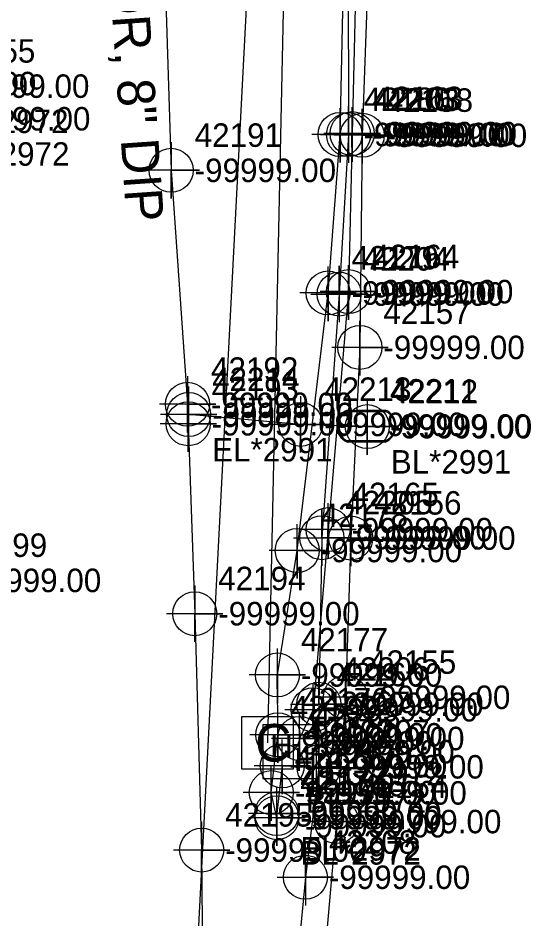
# Model space of a CAD drawing. Extents: x 2083698 to 2094313, y 743246 to 752873.
# Drawn here: x 2093755.8 to 2093810.5, y 746393.7 to 746489.7 of the extents above; entities that cross this region are included whole.
import ezdxf

# ---------------------------------------------------------------- set-up
doc = ezdxf.new("R2010")
doc.units = 0
for name, color, linetype in [('COGO Default Chain', 7, 'Continuous'), ('COGO Default Curve', 7, 'Continuous'), ('COGO Default Point Number', 7, 'Continuous'), ('Default Symbol Cogo Comment', 7, 'Continuous'), ('Exist Guardrail', 7, 'Continuous'), ('Exist Property Iron Pin CELL', 7, 'Continuous'), ('Exist Property Iron Pin Cogo Elevation', 7, 'Continuous'), ('Exist Property Iron Pin Cogo Number', 7, 'Continuous'), ('Exist Property Line', 7, 'Continuous'), ('Exist Right of Way Line', 7, 'Continuous'), ('Exist Right of Way Line Leader', 7, 'Continuous'), ('Exist Right of Way Line Text', 7, 'Continuous'), ('Exist Right of Way Width CELL', 7, 'Continuous'), ('Exist Utilities Gas UG Line SUE LOS B', 7, 'Continuous'), ('Exist Utilities Other Pole CELL', 7, 'Continuous'), ('Exist Utilities Power Joint Use Telephone Cogo Elevation', 7, 'Continuous'), ('Exist Utilities Power Joint Use Telephone Cogo Number', 7, 'Continuous'), ('Exist Utilities Telephone UG Cable SUE LOS C', 7, 'Continuous'), ('Exist Utilities Telephone UG Conduit SUE LOS B', 7, 'Continuous'), ('Exist Utilities TV Pedestal CELL', 7, 'Continuous'), ('Exist Utilities TV Pedestal Cogo Elevation', 7, 'Continuous'), ('Exist Utilities TV Pedestal Cogo Number', 7, 'Continuous'), ('Exist Utilities TV UG Cable SUE LOS C', 7, 'Continuous'), ('Exist Utilities Water UG Line SUE LOS B', 7, 'Continuous'), ('Exist Utilities Water UG Line SUE LOS B Text', 7, 'Continuous'), ('Old_Level_20', 7, 'Continuous'), ('Scratch_Level_2', 7, 'Continuous'), ('Scratch_Level_3', 7, 'Continuous')]:
    doc.layers.add(name, color=color, linetype=linetype)

msp = doc.modelspace()

# ---------------------------------------------------------------- linework, layer by layer
at = {"layer": 'COGO Default Curve'}
for points in [[(2093788.035, 746477.272), (2093794.035, 746477.272), (2093791.035, 746477.272), (2093791.035, 746480.272), (2093791.035, 746474.272)], [(2093787.025, 746460.287), (2093793.025, 746460.287), (2093790.025, 746460.287), (2093790.025, 746463.287), (2093790.025, 746457.287)], [(2093785.182, 746434.331), (2093791.182, 746434.331), (2093788.182, 746434.331), (2093788.182, 746437.331), (2093788.182, 746431.331)], [(2093784.868, 746416.593), (2093790.868, 746416.593), (2093787.868, 746416.593), (2093787.868, 746419.593), (2093787.868, 746413.593)], [(2093784.878, 746409.928), (2093790.878, 746409.928), (2093787.878, 746409.928), (2093787.878, 746412.928), (2093787.878, 746406.928)], [(2093783.433, 746398.166), (2093789.433, 746398.166), (2093786.433, 746398.166), (2093786.433, 746401.166), (2093786.433, 746395.166)]]:
    msp.add_lwpolyline(points, dxfattribs=at)
for centre in [(2093791.035, 746477.272), (2093790.025, 746460.287), (2093788.182, 746434.331), (2093787.868, 746416.593), (2093787.878, 746409.928), (2093786.433, 746398.166)]:
    msp.add_circle(centre, 2.344, dxfattribs=at)
at = {"layer": 'COGO Default Point Number'}
for points in [[(2093772.149, 746476.468), (2093772.149, 746470.468), (2093772.149, 746473.468), (2093775.149, 746473.468), (2093769.149, 746473.468)], [(2093773.886, 746451.542), (2093773.886, 746445.542), (2093773.886, 746448.542), (2093776.886, 746448.542), (2093770.886, 746448.542)], [(2093774.006, 746450.457), (2093774.006, 746444.457), (2093774.006, 746447.457), (2093777.006, 746447.457), (2093771.006, 746447.457)], [(2093773.962, 746449.472), (2093773.962, 746443.472), (2093773.962, 746446.472), (2093776.962, 746446.472), (2093770.962, 746446.472)], [(2093785.932, 746449.405), (2093785.932, 746443.405), (2093785.932, 746446.405), (2093788.932, 746446.405), (2093782.932, 746446.405)], [(2093793.029, 746449.164), (2093793.029, 746443.164), (2093793.029, 746446.164), (2093796.029, 746446.164), (2093790.029, 746446.164)], [(2093774.655, 746429.24), (2093774.655, 746423.24), (2093774.655, 746426.24), (2093777.655, 746426.24), (2093771.655, 746426.24)], [(2093775.391, 746404.06), (2093775.391, 746398.06), (2093775.391, 746401.06), (2093778.391, 746401.06), (2093772.391, 746401.06)]]:
    msp.add_lwpolyline(points, dxfattribs=at)
for centre in [(2093772.149, 746473.468), (2093773.886, 746448.542), (2093774.006, 746447.457), (2093773.962, 746446.472), (2093785.932, 746446.405), (2093793.029, 746446.164), (2093774.655, 746426.24), (2093775.391, 746401.06)]:
    msp.add_circle(centre, 2.344, dxfattribs=at)
at = {"layer": 'Exist Guardrail'}
msp.add_line((2093792.934, 746446.227), (2093792.934, 746446.227), dxfattribs=at)
for points in [[(2093790.897, 746447.927), (2093794.971, 746447.927)], [(2093790.897, 746447.79), (2093794.971, 746447.79)], [(2093794.971, 746444.665), (2093790.872, 746444.665)], [(2093794.971, 746444.527), (2093790.872, 746444.527)]]:
    msp.add_lwpolyline(points, dxfattribs=at)
for centre, radius, start, end in [((2093791.627, 746446.222), 1.855, 113.17804, 245.97939), ((2093791.638, 746446.221), 1.735, 115.30093, 243.78236), ((2093794.227, 746446.228), 1.856, 293.64832, 66.30838), ((2093794.239, 746446.227), 1.726, 295.12717, 64.87283)]:
    msp.add_arc(centre, radius, start, end, dxfattribs=at)
at = {"layer": 'Exist Property Iron Pin CELL'}
for p, q in [((2093781.91, 746414.395), (2093781.91, 746408.671)), ((2093787.634, 746414.395), (2093781.91, 746414.395)), ((2093787.634, 746408.671), (2093787.634, 746414.395)), ((2093784.772, 746411.533), (2093784.772, 746411.533)), ((2093781.91, 746408.671), (2093787.634, 746408.671))]:
    msp.add_line(p, q, dxfattribs=at)
at = {"layer": 'Exist Right of Way Line Text'}
for points in [[(2093790.094, 746480.101), (2093790.127, 746474.286), (2093790.11, 746477.286), (2093793.127, 746477.286), (2093787.127, 746477.286)], [(2093791.383, 746480.195), (2093791.416, 746474.38), (2093791.399, 746477.38), (2093794.416, 746477.38), (2093788.416, 746477.38)], [(2093792.461, 746480.012), (2093792.494, 746474.197), (2093792.477, 746477.197), (2093795.494, 746477.197), (2093789.494, 746477.197)], [(2093788.821, 746463.216), (2093788.854, 746457.401), (2093788.837, 746460.401), (2093791.854, 746460.401), (2093785.854, 746460.401)], [(2093790.991, 746463.358), (2093791.024, 746457.543), (2093791.007, 746460.543), (2093794.024, 746460.543), (2093788.024, 746460.543)], [(2093792.206, 746457.419), (2093792.239, 746451.604), (2093792.222, 746454.604), (2093795.239, 746454.604), (2093789.239, 746454.604)], [(2093788.815, 746438.008), (2093788.848, 746432.193), (2093788.831, 746435.193), (2093791.848, 746435.193), (2093785.848, 746435.193)], [(2093791.23, 746437.109), (2093791.263, 746431.294), (2093791.246, 746434.294), (2093794.263, 746434.294), (2093788.263, 746434.294)], [(2093785.538, 746435.788), (2093785.571, 746429.973), (2093785.554, 746432.973), (2093788.571, 746432.973), (2093782.571, 746432.973)], [(2093783.418, 746422.53), (2093783.451, 746416.715), (2093783.434, 746419.715), (2093786.451, 746419.715), (2093780.451, 746419.715)], [(2093790.671, 746420.15), (2093790.704, 746414.335), (2093790.687, 746417.335), (2093793.704, 746417.335), (2093787.704, 746417.335)], [(2093787.22, 746418.821), (2093787.253, 746413.006), (2093787.236, 746416.006), (2093790.253, 746416.006), (2093784.253, 746416.006)], [(2093783.473, 746416.153), (2093783.506, 746410.338), (2093783.489, 746413.338), (2093786.506, 746413.338), (2093780.506, 746413.338)], [(2093785.788, 746415.76), (2093785.821, 746409.945), (2093785.804, 746412.945), (2093788.821, 746412.945), (2093782.821, 746412.945)], [(2093783.945, 746412.848), (2093783.978, 746407.033), (2093783.961, 746410.033), (2093786.978, 746410.033), (2093780.978, 746410.033)], [(2093782.773, 746410), (2093782.806, 746404.185), (2093782.789, 746407.185), (2093785.806, 746407.185), (2093779.806, 746407.185)], [(2093783.358, 746407.758), (2093783.391, 746401.943), (2093783.374, 746404.943), (2093786.391, 746404.943), (2093780.391, 746404.943)], [(2093783.371, 746407.324), (2093783.404, 746401.509), (2093783.387, 746404.509), (2093786.404, 746404.509), (2093780.404, 746404.509)], [(2093789.718, 746406.912), (2093789.751, 746401.097), (2093789.734, 746404.097), (2093792.751, 746404.097), (2093786.751, 746404.097)]]:
    msp.add_lwpolyline(points, dxfattribs=at)
for centre in [(2093790.127, 746477.286), (2093791.416, 746477.38), (2093792.494, 746477.197), (2093788.854, 746460.401), (2093791.024, 746460.543), (2093792.239, 746454.604), (2093788.848, 746435.193), (2093791.263, 746434.294), (2093785.571, 746432.973), (2093783.451, 746419.715), (2093790.704, 746417.335), (2093787.253, 746416.006), (2093783.506, 746413.338), (2093785.821, 746412.945), (2093783.978, 746410.033), (2093782.806, 746407.185), (2093783.391, 746404.943), (2093783.404, 746404.509), (2093789.751, 746404.097)]:
    msp.add_circle(centre, 2.344, dxfattribs=at)
at = {"layer": 'Exist Utilities Gas UG Line SUE LOS B'}
msp.add_lwpolyline([(2093790.948, 746508.9), (2093790.982, 746495.473), (2093791.035, 746477.272), (2093790.025, 746460.287), (2093788.182, 746434.331), (2093787.868, 746416.593), (2093787.878, 746409.928), (2093786.433, 746398.166), (2093784.533, 746378.36), (2093782.863, 746357.341)], dxfattribs=at)
at = {"layer": 'Exist Utilities Telephone UG Cable SUE LOS C'}
msp.add_lwpolyline([(2093736.031, 746600.179), (2093777.316, 746580.694), (2093781.96, 746526.358), (2093760.638, 746115.415), (2093724.794, 745522.476)], dxfattribs=at)
at = {"layer": 'Exist Utilities Telephone UG Conduit SUE LOS B'}
msp.add_line((2093783.978, 746410.033), (2093783.391, 746404.943), dxfattribs=at)
for points in [[(2093783.404, 746404.509), (2093782.806, 746407.185), (2093783.506, 746413.338), (2093783.451, 746419.715), (2093785.571, 746432.973), (2093788.854, 746460.401), (2093790.127, 746477.286), (2093790.519, 746495.394), (2093792.005, 746509.291)], [(2093793.002, 746509.105), (2093791.846, 746495.303), (2093791.416, 746477.38), (2093791.024, 746460.543), (2093788.848, 746435.193), (2093787.253, 746416.006), (2093785.821, 746412.945)], [(2093793.819, 746509.351), (2093793.135, 746494.91), (2093792.494, 746477.197), (2093792.239, 746454.604), (2093791.263, 746434.294), (2093790.704, 746417.335), (2093789.751, 746404.097), (2093787.465, 746378.354), (2093786.439, 746353.539)]]:
    msp.add_lwpolyline(points, dxfattribs=at)
at = {"layer": 'Exist Utilities TV Pedestal CELL'}
msp.add_line((2093782.391, 746412.49), (2093782.391, 746412.49), dxfattribs=at)
msp.add_lwpolyline([(2093779.616, 746409.715), (2093785.166, 746409.715), (2093785.166, 746415.265), (2093779.616, 746415.265), (2093779.616, 746409.715)], dxfattribs=at)
at = {"layer": 'Exist Utilities TV UG Cable SUE LOS C'}
msp.add_lwpolyline([(2093809.126, 746613.699), (2093786.274, 746593.16), (2093782.391, 746412.49)], dxfattribs=at)
at = {"layer": 'Exist Utilities Water UG Line SUE LOS B'}
for points in [[(2093762.033, 746603.441), (2093761.765, 746597.924), (2093760.718, 746584.159), (2093763.547, 746553.994), (2093765.902, 746528.094), (2093771.373, 746498.235), (2093772.149, 746473.468), (2093773.886, 746448.542), (2093773.962, 746446.472), (2093774.655, 746426.24), (2093775.391, 746401.06), (2093775.599, 746377.547)], [(2093793.029, 746446.164), (2093785.932, 746446.405), (2093774.006, 746447.457)]]:
    msp.add_lwpolyline(points, dxfattribs=at)

# ---------------------------------------------------------------- texts
at = {"layer": 'COGO Default Chain'}
for p in [(2093793.535, 746476.022), (2093792.525, 746459.037), (2093790.682, 746433.081), (2093790.368, 746415.343), (2093790.378, 746408.678), (2093788.933, 746396.916)]:
    msp.add_text('-99999.00', height=2.5, dxfattribs=at).set_placement(p)
at = {"layer": 'Default Symbol Cogo Comment'}
msp.add_text('-99999.00', height=2.5, dxfattribs=at).set_placement((2093795.434, 746444.977))
at = {"layer": 'Exist Property Iron Pin CELL'}
for p in [(2093782.688, 746410.941), (2093785.26, 746409.476)]:
    msp.add_text('H', height=2.5, dxfattribs=at).set_placement(p)
at = {"layer": 'Exist Property Iron Pin Cogo Elevation'}
msp.add_text('-99999.00', height=2.5, dxfattribs=at).set_placement((2093787.272, 746410.283))
at = {"layer": 'Exist Property Iron Pin Cogo Number'}
msp.add_text('42168', height=2.5, dxfattribs=at).set_placement((2093787.272, 746414.033))
at = {"layer": 'Exist Property Line'}
for p in [(2093774.649, 746472.218), (2093776.386, 746447.292), (2093776.506, 746446.207), (2093776.462, 746445.222), (2093788.432, 746445.155), (2093795.529, 746444.914), (2093777.155, 746424.99), (2093777.891, 746399.81)]:
    msp.add_text('-99999.00', height=2.5, dxfattribs=at).set_placement(p)
at = {"layer": 'Exist Right of Way Line'}
for s, p in [('42191', (2093774.649, 746475.968)), ('42192', (2093776.386, 746451.042)), ('42214', (2093776.506, 746449.957)), ('42193', (2093776.462, 746448.972)), ('42213', (2093788.432, 746448.905)), ('42212', (2093795.529, 746448.664)), ('42194', (2093777.155, 746428.74)), ('42195', (2093777.891, 746403.56))]:
    msp.add_text(s, height=2.5, dxfattribs=at).set_placement(p)
at = {"layer": 'Exist Right of Way Line Leader'}
for s, p in [('42655', (2093748.385, 746484.936)), ('42200', (2093748.49, 746481.46)), ('42180', (2093792.627, 746479.786)), ('42163', (2093793.916, 746479.88)), ('42158', (2093794.994, 746479.697)), ('42179', (2093791.354, 746462.901)), ('42164', (2093793.524, 746463.043)), ('42157', (2093794.739, 746457.104)), ('42165', (2093791.348, 746437.693)), ('42156', (2093793.763, 746436.794)), ('42178', (2093788.071, 746435.473)), ('42199', (2093749.646, 746432.287)), ('42177', (2093785.951, 746422.215)), ('42155', (2093793.204, 746419.835)), ('42166', (2093789.753, 746418.506)), ('42176', (2093786.006, 746415.838)), ('42167', (2093788.321, 746415.445)), ('42172', (2093786.478, 746412.533)), ('42175', (2093785.306, 746409.685)), ('42173', (2093785.891, 746407.443)), ('42174', (2093785.904, 746407.009)), ('42154', (2093792.251, 746406.597))]:
    msp.add_text(s, height=2.5, dxfattribs=at).set_placement(p)
at = {"layer": 'Exist Right of Way Width CELL'}
for s, p in [('EL*2991', (2093776.506, 746442.457)), ('BL*2991', (2093795.529, 746441.164))]:
    msp.add_text(s, height=2.5, dxfattribs=at).set_placement(p)
at = {"layer": 'Exist Utilities Other Pole CELL'}
msp.add_text('42211', height=2.5, dxfattribs=at).set_placement((2093795.434, 746448.727))
at = {"layer": 'Exist Utilities Power Joint Use Telephone Cogo Elevation'}
for p in [(2093788.567, 746405.9), (2093786.392, 746402.404)]:
    msp.add_text('-99999.00', height=2.5, dxfattribs=at).set_placement(p)
at = {"layer": 'Exist Utilities Power Joint Use Telephone Cogo Number'}
for s, p in [('42170', (2093788.567, 746409.65)), ('42171', (2093786.392, 746406.154))]:
    msp.add_text(s, height=2.5, dxfattribs=at).set_placement(p)
at = {"layer": 'Exist Utilities TV Pedestal CELL'}
msp.add_text('C', height=4, dxfattribs=at).set_placement((2093781.084, 746410.49))
at = {"layer": 'Exist Utilities TV Pedestal Cogo Elevation'}
msp.add_text('-99999.00', height=2.5, dxfattribs=at).set_placement((2093784.891, 746411.24))
at = {"layer": 'Exist Utilities TV Pedestal Cogo Number'}
msp.add_text('42169', height=2.5, dxfattribs=at).set_placement((2093784.891, 746414.99))
at = {"layer": 'Exist Utilities Water UG Line SUE LOS B Text'}
msp.add_text('COR, 8" DIP', height=4, rotation=273.98628, dxfattribs=at).set_placement((2093765.303, 746497.918))
at = {"layer": 'Old_Level_20'}
for s, p in [('42203', (2093793.535, 746479.772)), ('42204', (2093792.525, 746462.787)), ('42205', (2093790.682, 746436.831)), ('42206', (2093790.368, 746419.093)), ('42207', (2093790.378, 746412.428)), ('42208', (2093788.933, 746400.666))]:
    msp.add_text(s, height=2.5, dxfattribs=at).set_placement(p)
at = {"layer": 'Scratch_Level_2'}
for p in [(2093748.385, 746481.186), (2093748.49, 746477.71), (2093792.627, 746476.036), (2093793.916, 746476.13), (2093794.994, 746475.947), (2093791.354, 746459.151), (2093793.524, 746459.293), (2093794.739, 746453.354), (2093791.348, 746433.943), (2093793.763, 746433.044), (2093788.071, 746431.723), (2093749.646, 746428.537), (2093785.951, 746418.465), (2093793.204, 746416.085), (2093789.753, 746414.756), (2093786.006, 746412.088), (2093788.321, 746411.695), (2093786.478, 746408.783), (2093785.306, 746405.935), (2093785.891, 746403.693), (2093785.904, 746403.259), (2093792.251, 746402.847)]:
    msp.add_text('-99999.00', height=2.5, dxfattribs=at).set_placement(p)
at = {"layer": 'Scratch_Level_3'}
for s, p in [('EL*2972', (2093748.385, 746477.436)), ('EL*2972', (2093748.49, 746473.96)), ('EL*2972', (2093788.321, 746407.945)), ('BL*2972', (2093786.478, 746405.033)), ('EL*2972', (2093785.891, 746399.943)), ('BL*2972', (2093785.904, 746399.509))]:
    msp.add_text(s, height=2.5, dxfattribs=at).set_placement(p)

doc.saveas('drawing.dxf')
